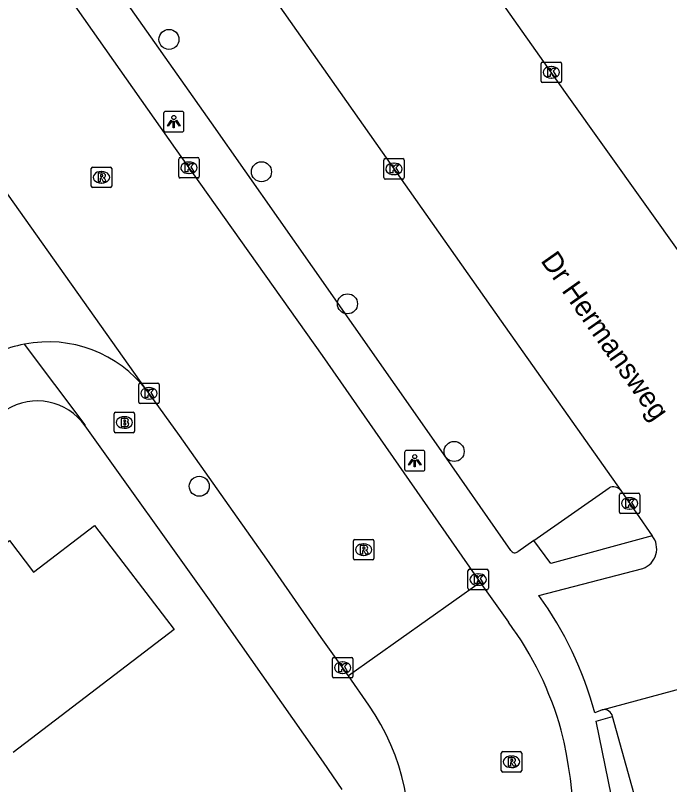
# Model space of a CAD drawing. Extents: x 159353 to 160616, y 385893 to 387321.
# Drawn here: x 160202.02 to 160233.97, y 386878.6 to 386916.16 of the extents above; entities that cross this region are included whole.
import ezdxf

# ---------------------------------------------------------------- set-up
doc = ezdxf.new("R2010")
doc.units = 0
for name, color, linetype in [('IMGEO_Boom', 7, 'Continuous'), ('IMGEO_Brandkraan', 7, 'Continuous'), ('IMGEO_Kolk', 7, 'Continuous'), ('IMGEO_Lichtpunt', 7, 'Continuous'), ('IMGEO_Openbare_ruimte_label', 7, 'Continuous'), ('IMGEO_Pand', 7, 'Continuous'), ('IMGEO_Parkeervlak_open', 7, 'Continuous'), ('IMGEO_Rijbaan_lokaal_gesloten', 7, 'Continuous'), ('IMGEO_Rijbaan_lokaal_open', 7, 'Continuous'), ('IMGEO_Rioolput', 7, 'Continuous'), ('IMGEO_Voetpad_open', 7, 'Continuous')]:
    doc.layers.add(name, color=color, linetype=linetype)

msp = doc.modelspace()

# ---------------------------------------------------------------- linework, layer by layer
at = {"layer": 'IMGEO_Boom'}
for centre in [(160209.521, 386914.986), (160214.038, 386908.523), (160218.238, 386902.074), (160223.449, 386894.866), (160211.001, 386893.165)]:
    msp.add_circle(centre, 0.489, dxfattribs=at)
at = {"layer": 'IMGEO_Brandkraan'}
for p, q in [((160206.84, 386895.855), (160206.84, 386896.707)), ((160206.915, 386896.781), (160207.767, 386896.781)), ((160207.328, 386896.561), (160207.353, 386896.561)), ((160207.841, 386896.707), (160207.841, 386895.855)), ((160207.767, 386895.781), (160206.915, 386895.781)), ((160207.351, 386896.001), (160207.326, 386896.001))]:
    msp.add_line(p, q, dxfattribs=at)
for points in [[(160206.84, 386895.855), (160206.84, 386896.707)], [(160206.915, 386896.781), (160207.767, 386896.781)], [(160207.188, 386896.481), (160207.188, 386896.081), (160207.401, 386896.081)], [(160207.419, 386896.481), (160207.188, 386896.481)], [(160207.841, 386896.707), (160207.841, 386895.855)], [(160207.367, 386896.4), (160207.313, 386896.4), (160207.313, 386896.324)], [(160207.313, 386896.324), (160207.366, 386896.324)], [(160207.375, 386896.248), (160207.313, 386896.248), (160207.313, 386896.167)], [(160207.313, 386896.167), (160207.375, 386896.167)], [(160207.767, 386895.781), (160206.915, 386895.781)]]:
    msp.add_lwpolyline(points, dxfattribs=at)
for centre, radius, start, end in [((160206.917, 386896.705), 0.0765, 91.552, 178.448), ((160206.917, 386896.705), 0.0765, 91.552, 178.448), ((160207.423, 386896.336), 0.145, 59.4692, 91.5367), ((160207.765, 386896.705), 0.0765, 1.552, 88.448), ((160207.765, 386896.705), 0.0765, 1.552, 88.448), ((160207.368, 386896.362), 0.0379, 267.8285, 90.9355), ((160207.376, 386896.207), 0.0404, 269.8759, 90.5077), ((160207.407, 386896.332), 0.251, 268.6676, 293.5347), ((160207.448, 386896.383), 0.0922, 285.5137, 58.1501), ((160207.453, 386896.191), 0.105, 301.3115, 78.989), ((160206.917, 386895.857), 0.0765, 181.552, 268.448), ((160206.917, 386895.857), 0.0765, 181.552, 268.448), ((160207.765, 386895.857), 0.0765, 271.552, 358.448), ((160207.765, 386895.857), 0.0765, 271.552, 358.448)]:
    msp.add_arc(centre, radius, start, end, dxfattribs=at)
for centre, major_axis, ratio, start_param, end_param in [((160207.327, 386896.281), (-0.387, 0.002), 0.722429, 4.712389, 7.853982), ((160207.352, 386896.281), (-0.39, 0.002), 0.717154, 1.570796, 4.712389)]:
    msp.add_ellipse(centre, major_axis=major_axis, ratio=ratio, start_param=start_param, end_param=end_param, dxfattribs=at)
at = {"layer": 'IMGEO_Kolk'}
for p, q in [((160227.697, 386912.955), (160227.697, 386913.807)), ((160227.772, 386913.881), (160228.624, 386913.881)), ((160228.698, 386913.807), (160228.698, 386912.955)), ((160228.185, 386913.661), (160228.21, 386913.661)), ((160228.208, 386913.101), (160228.183, 386913.101)), ((160228.624, 386912.881), (160227.772, 386912.881)), ((160209.995, 386908.293), (160209.995, 386909.145)), ((160210.07, 386909.219), (160210.922, 386909.219)), ((160210.483, 386908.999), (160210.508, 386908.999)), ((160210.996, 386909.145), (160210.996, 386908.293)), ((160220.008, 386908.238), (160220.008, 386909.09)), ((160220.083, 386909.164), (160220.935, 386909.164)), ((160220.496, 386908.944), (160220.521, 386908.944)), ((160221.009, 386909.09), (160221.009, 386908.238)), ((160210.922, 386908.219), (160210.07, 386908.219)), ((160210.506, 386908.439), (160210.481, 386908.439)), ((160220.935, 386908.164), (160220.083, 386908.164)), ((160220.519, 386908.384), (160220.494, 386908.384)), ((160208.043, 386897.278), (160208.043, 386898.13)), ((160208.118, 386898.204), (160208.97, 386898.204)), ((160208.531, 386897.984), (160208.556, 386897.984)), ((160209.044, 386898.13), (160209.044, 386897.278)), ((160208.554, 386897.424), (160208.529, 386897.424)), ((160208.97, 386897.204), (160208.118, 386897.204)), ((160231.521, 386891.904), (160231.521, 386892.756)), ((160231.596, 386892.83), (160232.448, 386892.83)), ((160232.522, 386892.756), (160232.522, 386891.904)), ((160232.009, 386892.61), (160232.034, 386892.61)), ((160232.032, 386892.05), (160232.007, 386892.05)), ((160232.448, 386891.83), (160231.596, 386891.83)), ((160224.122, 386888.185), (160224.122, 386889.037)), ((160224.197, 386889.111), (160225.049, 386889.111)), ((160225.123, 386889.037), (160225.123, 386888.185)), ((160224.61, 386888.891), (160224.635, 386888.891)), ((160224.633, 386888.331), (160224.608, 386888.331)), ((160225.049, 386888.111), (160224.197, 386888.111)), ((160217.503, 386883.883), (160217.503, 386884.735)), ((160217.578, 386884.809), (160218.43, 386884.809)), ((160217.991, 386884.589), (160218.016, 386884.589)), ((160218.504, 386884.735), (160218.504, 386883.883)), ((160218.43, 386883.809), (160217.578, 386883.809)), ((160218.014, 386884.029), (160217.989, 386884.029))]:
    msp.add_line(p, q, dxfattribs=at)
for points in [[(160227.697, 386912.955), (160227.697, 386913.807)], [(160227.772, 386913.881), (160228.624, 386913.881)], [(160228.698, 386913.807), (160228.698, 386912.955)], [(160228.018, 386913.581), (160228.141, 386913.581), (160228.141, 386913.43), (160228.271, 386913.581), (160228.435, 386913.581), (160228.289, 386913.43), (160228.442, 386913.181), (160228.29, 386913.181), (160228.205, 386913.345), (160228.141, 386913.278), (160228.141, 386913.181), (160228.018, 386913.181), (160228.018, 386913.581)], [(160228.624, 386912.881), (160227.772, 386912.881)], [(160209.995, 386908.293), (160209.995, 386909.145)], [(160210.07, 386909.219), (160210.922, 386909.219)], [(160210.316, 386908.919), (160210.439, 386908.919), (160210.439, 386908.768), (160210.569, 386908.919), (160210.733, 386908.919), (160210.587, 386908.768), (160210.74, 386908.519), (160210.588, 386908.519), (160210.503, 386908.683), (160210.439, 386908.616), (160210.439, 386908.519), (160210.316, 386908.519), (160210.316, 386908.919)], [(160210.996, 386909.145), (160210.996, 386908.293)], [(160220.008, 386908.238), (160220.008, 386909.09)], [(160220.083, 386909.164), (160220.935, 386909.164)], [(160221.009, 386909.09), (160221.009, 386908.238)], [(160220.329, 386908.864), (160220.452, 386908.864), (160220.452, 386908.713), (160220.582, 386908.864), (160220.746, 386908.864), (160220.6, 386908.713), (160220.753, 386908.464), (160220.601, 386908.464), (160220.516, 386908.628), (160220.452, 386908.561), (160220.452, 386908.464), (160220.329, 386908.464), (160220.329, 386908.864)], [(160210.922, 386908.219), (160210.07, 386908.219)], [(160220.935, 386908.164), (160220.083, 386908.164)], [(160208.043, 386897.278), (160208.043, 386898.13)], [(160208.118, 386898.204), (160208.97, 386898.204)], [(160209.044, 386898.13), (160209.044, 386897.278)], [(160208.364, 386897.904), (160208.487, 386897.904), (160208.487, 386897.753), (160208.617, 386897.904), (160208.781, 386897.904), (160208.635, 386897.753), (160208.788, 386897.504), (160208.636, 386897.504), (160208.551, 386897.668), (160208.487, 386897.601), (160208.487, 386897.504), (160208.364, 386897.504), (160208.364, 386897.904)], [(160208.97, 386897.204), (160208.118, 386897.204)], [(160231.521, 386891.904), (160231.521, 386892.756)], [(160231.596, 386892.83), (160232.448, 386892.83)], [(160232.522, 386892.756), (160232.522, 386891.904)], [(160231.842, 386892.53), (160231.965, 386892.53), (160231.965, 386892.379), (160232.095, 386892.53), (160232.259, 386892.53), (160232.113, 386892.379), (160232.266, 386892.13), (160232.114, 386892.13), (160232.029, 386892.294), (160231.965, 386892.227), (160231.965, 386892.13), (160231.842, 386892.13), (160231.842, 386892.53)], [(160232.448, 386891.83), (160231.596, 386891.83)], [(160224.122, 386888.185), (160224.122, 386889.037)], [(160224.197, 386889.111), (160225.049, 386889.111)], [(160225.123, 386889.037), (160225.123, 386888.185)], [(160224.443, 386888.811), (160224.566, 386888.811), (160224.566, 386888.66), (160224.696, 386888.811), (160224.86, 386888.811), (160224.714, 386888.66), (160224.867, 386888.411), (160224.715, 386888.411), (160224.63, 386888.575), (160224.566, 386888.508), (160224.566, 386888.411), (160224.443, 386888.411), (160224.443, 386888.811)], [(160225.049, 386888.111), (160224.197, 386888.111)], [(160217.503, 386883.883), (160217.503, 386884.735)], [(160217.578, 386884.809), (160218.43, 386884.809)], [(160217.824, 386884.509), (160217.947, 386884.509), (160217.947, 386884.358), (160218.077, 386884.509), (160218.241, 386884.509), (160218.095, 386884.358), (160218.248, 386884.109), (160218.096, 386884.109), (160218.011, 386884.273), (160217.947, 386884.206), (160217.947, 386884.109), (160217.824, 386884.109), (160217.824, 386884.509)], [(160218.504, 386884.735), (160218.504, 386883.883)], [(160218.43, 386883.809), (160217.578, 386883.809)]]:
    msp.add_lwpolyline(points, dxfattribs=at)
for centre, start, end in [((160227.774, 386913.805), 91.552, 178.448), ((160227.774, 386913.805), 91.552, 178.448), ((160228.622, 386913.805), 1.552, 88.448), ((160228.622, 386913.805), 1.552, 88.448), ((160227.774, 386912.957), 181.552, 268.448), ((160227.774, 386912.957), 181.552, 268.448), ((160228.622, 386912.957), 271.552, 358.448), ((160228.622, 386912.957), 271.552, 358.448), ((160210.072, 386909.143), 91.552, 178.448), ((160210.072, 386909.143), 91.552, 178.448), ((160210.92, 386909.143), 1.552, 88.448), ((160210.92, 386909.143), 1.552, 88.448), ((160220.085, 386909.088), 91.552, 178.448), ((160220.085, 386909.088), 91.552, 178.448), ((160220.933, 386909.088), 1.552, 88.448), ((160220.933, 386909.088), 1.552, 88.448), ((160210.072, 386908.295), 181.552, 268.448), ((160210.072, 386908.295), 181.552, 268.448), ((160210.92, 386908.295), 271.552, 358.448), ((160210.92, 386908.295), 271.552, 358.448), ((160220.085, 386908.24), 181.552, 268.448), ((160220.085, 386908.24), 181.552, 268.448), ((160220.933, 386908.24), 271.552, 358.448), ((160220.933, 386908.24), 271.552, 358.448), ((160208.12, 386898.128), 91.552, 178.448), ((160208.12, 386898.128), 91.552, 178.448), ((160208.968, 386898.128), 1.552, 88.448), ((160208.968, 386898.128), 1.552, 88.448), ((160208.12, 386897.28), 181.552, 268.448), ((160208.12, 386897.28), 181.552, 268.448), ((160208.968, 386897.28), 271.552, 358.448), ((160208.968, 386897.28), 271.552, 358.448), ((160231.598, 386892.754), 91.552, 178.448), ((160231.598, 386892.754), 91.552, 178.448), ((160232.446, 386892.754), 1.552, 88.448), ((160232.446, 386892.754), 1.552, 88.448), ((160231.598, 386891.906), 181.552, 268.448), ((160231.598, 386891.906), 181.552, 268.448), ((160232.446, 386891.906), 271.552, 358.448), ((160232.446, 386891.906), 271.552, 358.448), ((160224.199, 386889.035), 91.552, 178.448), ((160224.199, 386889.035), 91.552, 178.448), ((160225.047, 386889.035), 1.552, 88.448), ((160225.047, 386889.035), 1.552, 88.448), ((160224.199, 386888.187), 181.552, 268.448), ((160224.199, 386888.187), 181.552, 268.448), ((160225.047, 386888.187), 271.552, 358.448), ((160225.047, 386888.187), 271.552, 358.448), ((160217.58, 386884.733), 91.552, 178.448), ((160217.58, 386884.733), 91.552, 178.448), ((160218.428, 386884.733), 1.552, 88.448), ((160218.428, 386884.733), 1.552, 88.448), ((160217.58, 386883.885), 181.552, 268.448), ((160217.58, 386883.885), 181.552, 268.448), ((160218.428, 386883.885), 271.552, 358.448), ((160218.428, 386883.885), 271.552, 358.448)]:
    msp.add_arc(centre, 0.0765, start, end, dxfattribs=at)
for centre, major_axis, ratio, start_param, end_param in [((160228.184, 386913.381), (-0.387, 0.002), 0.722429, 4.712389, 7.853982), ((160228.209, 386913.381), (-0.39, 0.002), 0.717154, 1.570796, 4.712389), ((160210.482, 386908.719), (-0.387, 0.002), 0.722429, 4.712389, 7.853982), ((160210.507, 386908.719), (-0.39, 0.002), 0.717154, 1.570796, 4.712389), ((160220.495, 386908.664), (-0.387, 0.002), 0.722429, 4.712389, 7.853982), ((160220.52, 386908.664), (-0.39, 0.002), 0.717154, 1.570796, 4.712389), ((160208.53, 386897.704), (-0.387, 0.002), 0.722429, 4.712389, 7.853982), ((160208.555, 386897.704), (-0.39, 0.002), 0.717154, 1.570796, 4.712389), ((160232.008, 386892.33), (-0.387, 0.002), 0.722429, 4.712389, 7.853982), ((160232.033, 386892.33), (-0.39, 0.002), 0.717154, 1.570796, 4.712389), ((160224.609, 386888.611), (-0.387, 0.002), 0.722429, 4.712389, 7.853982), ((160224.634, 386888.611), (-0.39, 0.002), 0.717154, 1.570796, 4.712389), ((160217.99, 386884.309), (-0.387, 0.002), 0.722429, 4.712389, 7.853982), ((160218.015, 386884.309), (-0.39, 0.002), 0.717154, 1.570796, 4.712389)]:
    msp.add_ellipse(centre, major_axis=major_axis, ratio=ratio, start_param=start_param, end_param=end_param, dxfattribs=at)
at = {"layer": 'IMGEO_Lichtpunt'}
for p, q in [((160209.257, 386911.373), (160209.257, 386910.566)), ((160209.257, 386911.373), (160209.257, 386910.566)), ((160210.159, 386911.468), (160209.351, 386911.468)), ((160210.159, 386911.468), (160209.351, 386911.468)), ((160210.253, 386910.566), (160210.253, 386911.373)), ((160210.253, 386910.566), (160210.253, 386911.373)), ((160209.351, 386910.472), (160210.159, 386910.472)), ((160209.351, 386910.472), (160210.159, 386910.472)), ((160221.028, 386894.818), (160221.028, 386894.011)), ((160221.028, 386894.818), (160221.028, 386894.011)), ((160221.93, 386894.913), (160221.122, 386894.913)), ((160221.93, 386894.913), (160221.122, 386894.913)), ((160222.024, 386894.011), (160222.024, 386894.818)), ((160222.024, 386894.011), (160222.024, 386894.818)), ((160221.122, 386893.917), (160221.93, 386893.917)), ((160221.122, 386893.917), (160221.93, 386893.917))]:
    msp.add_line(p, q, dxfattribs=at)
for points in [[(160209.631, 386911.037), (160209.67, 386911.009), (160209.482, 386910.747), (160209.444, 386910.774), (160209.631, 386911.037)], [(160209.733, 386910.989), (160209.78, 386910.989), (160209.78, 386910.667), (160209.733, 386910.667), (160209.733, 386910.989)], [(160209.843, 386911.009), (160209.881, 386911.036), (160210.068, 386910.774), (160210.029, 386910.746), (160209.843, 386911.009)], [(160221.402, 386894.482), (160221.441, 386894.454), (160221.253, 386894.192), (160221.215, 386894.219), (160221.402, 386894.482)], [(160221.504, 386894.434), (160221.551, 386894.434), (160221.551, 386894.112), (160221.504, 386894.112), (160221.504, 386894.434)], [(160221.614, 386894.454), (160221.652, 386894.481), (160221.839, 386894.219), (160221.8, 386894.191), (160221.614, 386894.454)]]:
    msp.add_lwpolyline(points, dxfattribs=at)
for centre in [(160209.756, 386911.171), (160221.527, 386894.616)]:
    msp.add_circle(centre, 0.0994, dxfattribs=at)
for centre, start, end in [((160209.351, 386911.373), 90, 180), ((160209.351, 386911.373), 90, 180), ((160210.159, 386911.373), 0, 90), ((160210.159, 386911.373), 0, 90), ((160209.351, 386910.566), 180, 270), ((160209.351, 386910.566), 180, 270), ((160210.159, 386910.566), 270, 0), ((160210.159, 386910.566), 270, 360), ((160221.122, 386894.818), 90, 180), ((160221.122, 386894.818), 90, 180), ((160221.93, 386894.818), 0, 90), ((160221.93, 386894.818), 0, 90), ((160221.122, 386894.011), 180, 270), ((160221.122, 386894.011), 180, 270), ((160221.93, 386894.011), 270, 0), ((160221.93, 386894.011), 270, 360)]:
    msp.add_arc(centre, 0.0946, start, end, dxfattribs=at)
at = {"layer": 'IMGEO_Pand'}
msp.add_lwpolyline([(160196.802, 386886.578), (160198.541, 386887.909), (160198.012, 386888.601), (160201.002, 386890.889), (160201.45, 386890.303), (160201.724, 386890.513), (160202.909, 386888.965), (160205.888, 386891.244), (160209.767, 386886.175), (160201.913, 386880.164)], dxfattribs=at)
at = {"layer": 'IMGEO_Parkeervlak_open'}
for points in [[(160227.344, 386890.523), (160231.016, 386893.097)], [(160232.32, 386877.84), (160231.191, 386881.919)]]:
    msp.add_lwpolyline(points, dxfattribs=at)
msp.add_arc((160231.211, 386892.661), 0.478, 38.8053, 114.0275, dxfattribs=at)
at = {"layer": 'IMGEO_Rijbaan_lokaal_gesloten'}
for points in [[(160196.187, 386929.041), (160209.826, 386909.667), (160217.001, 386899.558), (160224.727, 386888.465)], [(160208.444, 386897.843), (160197.663, 386913.031)], [(160218.287, 386883.912), (160216.959, 386885.776), (160214.293, 386889.604), (160214.098, 386889.891), (160210.033, 386895.651), (160208.595, 386897.637), (160208.444, 386897.843)], [(160224.727, 386888.465), (160218.287, 386883.912)], [(160224.727, 386888.465), (160226.107, 386886.524)], [(160219.277, 386882.475), (160218.287, 386883.912)]]:
    msp.add_lwpolyline(points, dxfattribs=at)
for centre, radius, start, end in [((160213.198, 386876.968), 16.061, 15.4994, 36.5107), ((160210.408, 386876.232), 10.846, 348.6229, 35.1434), ((160209.906, 386876.464), 19.372, 318.0962, 14.3336)]:
    msp.add_arc(centre, radius, start, end, dxfattribs=at)
at = {"layer": 'IMGEO_Rijbaan_lokaal_open'}
for points in [[(160240.405, 386896.268), (160228.895, 386912.393), (160212.008, 386936.305)], [(160204.661, 386931.167), (160205.956, 386929.347), (160225.746, 386901.222), (160231.583, 386892.96)], [(160231.583, 386892.96), (160233.121, 386890.751)], [(160230.683, 386882.252), (160258.337, 386889.714)], [(160227.585, 386887.84), (160232.667, 386889.152)], [(160230.683, 386882.252), (160230.316, 386882.107)]]:
    msp.add_lwpolyline(points, dxfattribs=at)
for centre, radius, start, end in [((160203.609, 386894.149), 6.067, 100.935, 127.0536), ((160203.62, 386894.13), 6.088, 37.5816, 101.0003), ((160232.32, 386890.115), 1.023, 289.8473, 38.4513), ((160213.295, 386877.516), 17.629, 15.0954, 35.8476)]:
    msp.add_arc(centre, radius, start, end, dxfattribs=at)
at = {"layer": 'IMGEO_Rioolput'}
for p, q in [((160205.723, 386907.827), (160205.723, 386908.679)), ((160205.798, 386908.753), (160206.65, 386908.753)), ((160206.211, 386908.533), (160206.236, 386908.533)), ((160206.724, 386908.679), (160206.724, 386907.827)), ((160206.65, 386907.753), (160205.798, 386907.753)), ((160206.234, 386907.973), (160206.209, 386907.973)), ((160218.53, 386889.646), (160218.53, 386890.498)), ((160218.605, 386890.572), (160219.457, 386890.572)), ((160219.531, 386890.498), (160219.531, 386889.646)), ((160219.018, 386890.352), (160219.043, 386890.352)), ((160219.041, 386889.792), (160219.016, 386889.792)), ((160219.457, 386889.572), (160218.605, 386889.572)), ((160225.749, 386879.286), (160225.749, 386880.138)), ((160225.824, 386880.212), (160226.676, 386880.212)), ((160226.237, 386879.992), (160226.262, 386879.992)), ((160226.75, 386880.138), (160226.75, 386879.286)), ((160226.676, 386879.212), (160225.824, 386879.212)), ((160226.26, 386879.432), (160226.235, 386879.432))]:
    msp.add_line(p, q, dxfattribs=at)
for points in [[(160205.723, 386907.827), (160205.723, 386908.679)], [(160205.798, 386908.753), (160206.65, 386908.753)], [(160206.724, 386908.679), (160206.724, 386907.827)], [(160206.312, 386908.451), (160206.06, 386908.453), (160206.06, 386908.053)], [(160206.06, 386908.053), (160206.184, 386908.053), (160206.184, 386908.215), (160206.195, 386908.215)], [(160206.238, 386908.372), (160206.184, 386908.372), (160206.184, 386908.291)], [(160206.184, 386908.291), (160206.236, 386908.291)], [(160206.242, 386908.186), (160206.313, 386908.053), (160206.453, 386908.053), (160206.388, 386908.179)], [(160206.65, 386907.753), (160205.798, 386907.753)], [(160218.53, 386889.646), (160218.53, 386890.498)], [(160218.605, 386890.572), (160219.457, 386890.572)], [(160219.531, 386890.498), (160219.531, 386889.646)], [(160219.119, 386890.27), (160218.867, 386890.272), (160218.867, 386889.872)], [(160219.045, 386890.191), (160218.991, 386890.191), (160218.991, 386890.11)], [(160218.991, 386890.11), (160219.043, 386890.11)], [(160218.867, 386889.872), (160218.991, 386889.872), (160218.991, 386890.034), (160219.002, 386890.034)], [(160219.049, 386890.005), (160219.12, 386889.872), (160219.26, 386889.872), (160219.195, 386889.998)], [(160219.457, 386889.572), (160218.605, 386889.572)], [(160225.749, 386879.286), (160225.749, 386880.138)], [(160225.824, 386880.212), (160226.676, 386880.212)], [(160226.75, 386880.138), (160226.75, 386879.286)], [(160226.338, 386879.91), (160226.086, 386879.912), (160226.086, 386879.512)], [(160226.086, 386879.512), (160226.21, 386879.512), (160226.21, 386879.674), (160226.221, 386879.674)], [(160226.264, 386879.831), (160226.21, 386879.831), (160226.21, 386879.75)], [(160226.21, 386879.75), (160226.262, 386879.75)], [(160226.268, 386879.645), (160226.339, 386879.512), (160226.479, 386879.512), (160226.414, 386879.638)], [(160226.676, 386879.212), (160225.824, 386879.212)]]:
    msp.add_lwpolyline(points, dxfattribs=at)
for centre, radius, start, end in [((160205.8, 386908.677), 0.0765, 91.552, 178.448), ((160205.8, 386908.677), 0.0765, 91.552, 178.448), ((160206.648, 386908.677), 0.0765, 1.552, 88.448), ((160206.648, 386908.677), 0.0765, 1.552, 88.448), ((160206.194, 386908.162), 0.0533, 26.0293, 88.6989), ((160206.22, 386908.48), 0.19, 274.7715, 282.9687), ((160206.244, 386908.276), 0.0964, 77.0061, 93.1865), ((160206.258, 386908.333), 0.0378, 276.6634, 79.6772), ((160206.311, 386908.341), 0.109, 350.3612, 89.416), ((160206.309, 386908.341), 0.112, 277.5842, 350.9817), ((160206.293, 386908.126), 0.108, 29.5134, 73.7905), ((160205.8, 386907.829), 0.0765, 181.552, 268.448), ((160205.8, 386907.829), 0.0765, 181.552, 268.448), ((160206.648, 386907.829), 0.0765, 271.552, 358.448), ((160206.648, 386907.829), 0.0765, 271.552, 358.448), ((160218.607, 386890.496), 0.0765, 91.552, 178.448), ((160218.607, 386890.496), 0.0765, 91.552, 178.448), ((160219.455, 386890.496), 0.0765, 1.552, 88.448), ((160219.455, 386890.496), 0.0765, 1.552, 88.448), ((160219.027, 386890.299), 0.19, 274.7715, 282.9687), ((160219.051, 386890.095), 0.0964, 77.0061, 93.1865), ((160219.065, 386890.152), 0.0378, 276.6634, 79.6772), ((160219.118, 386890.16), 0.109, 350.3612, 89.416), ((160219.116, 386890.16), 0.112, 277.5842, 350.9817), ((160219.001, 386889.981), 0.0533, 26.0293, 88.6989), ((160219.1, 386889.945), 0.108, 29.5134, 73.7905), ((160218.607, 386889.648), 0.0765, 181.552, 268.448), ((160218.607, 386889.648), 0.0765, 181.552, 268.448), ((160219.455, 386889.648), 0.0765, 271.552, 358.448), ((160219.455, 386889.648), 0.0765, 271.552, 358.448), ((160225.826, 386880.136), 0.0765, 91.552, 178.448), ((160225.826, 386880.136), 0.0765, 91.552, 178.448), ((160226.674, 386880.136), 0.0765, 1.552, 88.448), ((160226.674, 386880.136), 0.0765, 1.552, 88.448), ((160226.22, 386879.621), 0.0533, 26.0293, 88.6989), ((160226.246, 386879.939), 0.19, 274.7715, 282.9687), ((160226.27, 386879.735), 0.0964, 77.0061, 93.1865), ((160226.284, 386879.792), 0.0378, 276.6634, 79.6772), ((160226.337, 386879.8), 0.109, 350.3612, 89.416), ((160226.335, 386879.8), 0.112, 277.5842, 350.9817), ((160226.319, 386879.585), 0.108, 29.5134, 73.7905), ((160225.826, 386879.288), 0.0765, 181.552, 268.448), ((160225.826, 386879.288), 0.0765, 181.552, 268.448), ((160226.674, 386879.288), 0.0765, 271.552, 358.448), ((160226.674, 386879.288), 0.0765, 271.552, 358.448)]:
    msp.add_arc(centre, radius, start, end, dxfattribs=at)
for centre, major_axis, ratio, start_param, end_param in [((160206.21, 386908.253), (-0.387, 0.002), 0.722429, 4.712389, 7.853982), ((160206.235, 386908.253), (-0.39, 0.002), 0.717154, 1.570796, 4.712389), ((160219.017, 386890.072), (-0.387, 0.002), 0.722429, 4.712389, 7.853982), ((160219.042, 386890.072), (-0.39, 0.002), 0.717154, 1.570796, 4.712389), ((160226.236, 386879.712), (-0.387, 0.002), 0.722429, 4.712389, 7.853982), ((160226.261, 386879.712), (-0.39, 0.002), 0.717154, 1.570796, 4.712389)]:
    msp.add_ellipse(centre, major_axis=major_axis, ratio=ratio, start_param=start_param, end_param=end_param, dxfattribs=at)
at = {"layer": 'IMGEO_Voetpad_open'}
for points in [[(160226.226, 386890.031), (160222.585, 386895.237), (160216.533, 386903.888), (160211.593, 386910.911), (160202.124, 386924.361)], [(160205.424, 386896.12), (160205.434, 386896.17), (160202.458, 386900.106)], [(160217.987, 386878.363), (160217.073, 386879.702), (160211.492, 386887.62), (160205.424, 386896.12)], [(160227.344, 386890.523), (160226.558, 386889.972)], [(160233.121, 386890.751), (160228.176, 386889.39), (160227.344, 386890.523)], [(160233.321, 386868.533), (160232.606, 386870.876), (160230.383, 386881.704), (160231.191, 386881.919)]]:
    msp.add_lwpolyline(points, dxfattribs=at)
for centre, radius, start, end in [((160203.084, 386894.473), 2.861, 35.1482, 122.1235), ((160226.416, 386890.138), 0.218, 209.3001, 310.5461), ((160230.768, 386881.828), 0.432, 12.117, 101.3923)]:
    msp.add_arc(centre, radius, start, end, dxfattribs=at)

# ---------------------------------------------------------------- texts
at = {"layer": 'IMGEO_Openbare_ruimte_label'}
msp.add_text('Dr Hermansweg', height=1, rotation=305.1845, dxfattribs=at).set_placement((160227.643, 386904.18))

doc.saveas('drawing.dxf')
